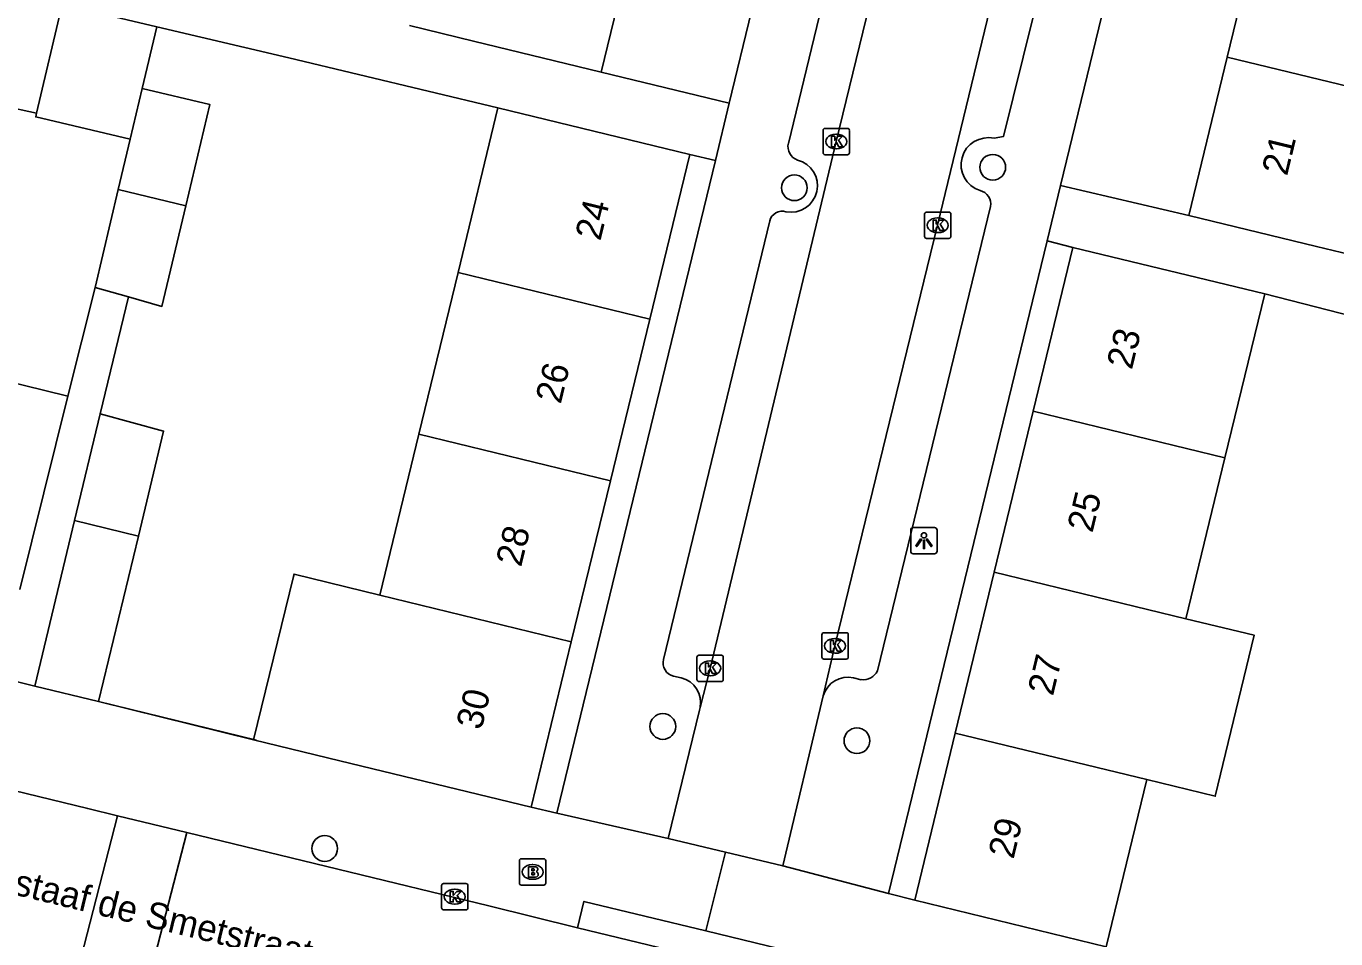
# Model space of a CAD drawing. Extents: x 162812 to 163818, y 381639 to 382470.
# Drawn here: x 163586.99 to 163636.74, y 382091.75 to 382126.43 of the extents above; entities that cross this region are included whole.
import ezdxf

# ---------------------------------------------------------------- set-up
doc = ezdxf.new("R2010")
doc.units = 0
for name, color, linetype in [('IMGEO_Boom', 7, 'Continuous'), ('IMGEO_Brandkraan', 7, 'Continuous'), ('IMGEO_Kolk', 7, 'Continuous'), ('IMGEO_Lichtpunt', 7, 'Continuous'), ('IMGEO_Muur', 7, 'Continuous'), ('IMGEO_Openbare_ruimte_label', 7, 'Continuous'), ('IMGEO_Pand', 7, 'Continuous'), ('IMGEO_Pand_nummerreeks', 7, 'Continuous'), ('IMGEO_Rijbaan_lokaal_open', 7, 'Continuous'), ('IMGEO_Voetpad_open', 7, 'Continuous')]:
    doc.layers.add(name, color=color, linetype=linetype)

msp = doc.modelspace()

# ---------------------------------------------------------------- linework, layer by layer
at = {"layer": 'IMGEO_Boom'}
for centre in [(163623.71, 382121.067), (163616.174, 382120.288), (163611.177, 382099.821), (163618.55, 382099.281), (163598.33, 382095.184)]:
    msp.add_circle(centre, 0.489, dxfattribs=at)
at = {"layer": 'IMGEO_Brandkraan'}
for p, q in [((163605.727, 382093.867), (163605.727, 382094.719)), ((163605.802, 382094.793), (163606.654, 382094.793)), ((163606.215, 382094.573), (163606.24, 382094.573)), ((163606.728, 382094.719), (163606.728, 382093.867)), ((163606.238, 382094.013), (163606.213, 382094.013)), ((163606.654, 382093.793), (163605.802, 382093.793))]:
    msp.add_line(p, q, dxfattribs=at)
for points in [[(163605.727, 382093.867), (163605.727, 382094.719)], [(163605.802, 382094.793), (163606.654, 382094.793)], [(163606.075, 382094.493), (163606.075, 382094.093), (163606.288, 382094.093)], [(163606.306, 382094.493), (163606.075, 382094.493)], [(163606.728, 382094.719), (163606.728, 382093.867)], [(163606.254, 382094.412), (163606.2, 382094.412), (163606.2, 382094.336)], [(163606.2, 382094.336), (163606.253, 382094.336)], [(163606.262, 382094.26), (163606.2, 382094.26), (163606.2, 382094.179)], [(163606.2, 382094.179), (163606.262, 382094.179)], [(163606.654, 382093.793), (163605.802, 382093.793)]]:
    msp.add_lwpolyline(points, dxfattribs=at)
for centre, radius, start, end in [((163605.804, 382094.717), 0.0765, 91.552, 178.448), ((163605.804, 382094.717), 0.0765, 91.552, 178.448), ((163606.31, 382094.348), 0.145, 59.4692, 91.5367), ((163606.652, 382094.717), 0.0765, 1.552, 88.448), ((163606.652, 382094.717), 0.0765, 1.552, 88.448), ((163606.255, 382094.374), 0.0379, 267.8285, 90.9355), ((163606.263, 382094.219), 0.0404, 269.8759, 90.5077), ((163606.294, 382094.344), 0.251, 268.6676, 293.5347), ((163606.335, 382094.395), 0.0922, 285.5137, 58.1501), ((163606.34, 382094.203), 0.105, 301.3115, 78.989), ((163605.804, 382093.869), 0.0765, 181.552, 268.448), ((163605.804, 382093.869), 0.0765, 181.552, 268.448), ((163606.652, 382093.869), 0.0765, 271.552, 358.448), ((163606.652, 382093.869), 0.0765, 271.552, 358.448)]:
    msp.add_arc(centre, radius, start, end, dxfattribs=at)
for centre, major_axis, ratio, start_param, end_param in [((163606.214, 382094.293), (-0.387, 0.002), 0.722429, 4.712389, 7.853982), ((163606.239, 382094.293), (-0.39, 0.002), 0.717154, 1.570796, 4.712389)]:
    msp.add_ellipse(centre, major_axis=major_axis, ratio=ratio, start_param=start_param, end_param=end_param, dxfattribs=at)
at = {"layer": 'IMGEO_Kolk'}
for p, q in [((163617.264, 382121.619), (163617.264, 382122.471)), ((163617.339, 382122.545), (163618.191, 382122.545)), ((163618.265, 382122.471), (163618.265, 382121.619)), ((163617.752, 382122.325), (163617.777, 382122.325)), ((163618.191, 382121.545), (163617.339, 382121.545)), ((163617.775, 382121.765), (163617.75, 382121.765)), ((163621.194, 382119.363), (163622.046, 382119.363)), ((163621.119, 382118.437), (163621.119, 382119.289)), ((163621.607, 382119.143), (163621.632, 382119.143)), ((163622.12, 382119.289), (163622.12, 382118.437)), ((163622.046, 382118.363), (163621.194, 382118.363)), ((163621.63, 382118.583), (163621.605, 382118.583)), ((163617.219, 382102.456), (163617.219, 382103.308)), ((163617.294, 382103.382), (163618.146, 382103.382)), ((163617.707, 382103.162), (163617.732, 382103.162)), ((163618.22, 382103.308), (163618.22, 382102.456)), ((163612.472, 382101.603), (163612.472, 382102.455)), ((163612.547, 382102.529), (163613.399, 382102.529)), ((163613.473, 382102.455), (163613.473, 382101.603)), ((163617.73, 382102.602), (163617.705, 382102.602)), ((163612.96, 382102.309), (163612.985, 382102.309)), ((163618.146, 382102.382), (163617.294, 382102.382)), ((163613.399, 382101.529), (163612.547, 382101.529)), ((163612.983, 382101.749), (163612.958, 382101.749)), ((163602.771, 382092.928), (163602.771, 382093.78)), ((163602.846, 382093.854), (163603.698, 382093.854)), ((163603.259, 382093.634), (163603.284, 382093.634)), ((163603.772, 382093.78), (163603.772, 382092.928)), ((163603.282, 382093.074), (163603.257, 382093.074)), ((163603.698, 382092.854), (163602.846, 382092.854))]:
    msp.add_line(p, q, dxfattribs=at)
for points in [[(163617.264, 382121.619), (163617.264, 382122.471)], [(163617.339, 382122.545), (163618.191, 382122.545)], [(163618.265, 382122.471), (163618.265, 382121.619)], [(163617.585, 382122.245), (163617.708, 382122.245), (163617.708, 382122.094), (163617.838, 382122.245), (163618.002, 382122.245), (163617.856, 382122.094), (163618.009, 382121.845), (163617.857, 382121.845), (163617.772, 382122.009), (163617.708, 382121.942), (163617.708, 382121.845), (163617.585, 382121.845), (163617.585, 382122.245)], [(163618.191, 382121.545), (163617.339, 382121.545)], [(163621.194, 382119.363), (163622.046, 382119.363)], [(163621.119, 382118.437), (163621.119, 382119.289)], [(163621.44, 382119.063), (163621.563, 382119.063), (163621.563, 382118.912), (163621.693, 382119.063), (163621.857, 382119.063), (163621.711, 382118.912), (163621.864, 382118.663), (163621.712, 382118.663), (163621.627, 382118.827), (163621.563, 382118.76), (163621.563, 382118.663), (163621.44, 382118.663), (163621.44, 382119.063)], [(163622.12, 382119.289), (163622.12, 382118.437)], [(163622.046, 382118.363), (163621.194, 382118.363)], [(163617.219, 382102.456), (163617.219, 382103.308)], [(163617.294, 382103.382), (163618.146, 382103.382)], [(163617.54, 382103.082), (163617.663, 382103.082), (163617.663, 382102.931), (163617.793, 382103.082), (163617.957, 382103.082), (163617.811, 382102.931), (163617.964, 382102.682), (163617.812, 382102.682), (163617.727, 382102.846), (163617.663, 382102.779), (163617.663, 382102.682), (163617.54, 382102.682), (163617.54, 382103.082)], [(163618.22, 382103.308), (163618.22, 382102.456)], [(163612.472, 382101.603), (163612.472, 382102.455)], [(163612.547, 382102.529), (163613.399, 382102.529)], [(163613.473, 382102.455), (163613.473, 382101.603)], [(163612.793, 382102.229), (163612.916, 382102.229), (163612.916, 382102.078), (163613.046, 382102.229), (163613.21, 382102.229), (163613.064, 382102.078), (163613.217, 382101.829), (163613.065, 382101.829), (163612.98, 382101.993), (163612.916, 382101.926), (163612.916, 382101.829), (163612.793, 382101.829), (163612.793, 382102.229)], [(163618.146, 382102.382), (163617.294, 382102.382)], [(163613.399, 382101.529), (163612.547, 382101.529)], [(163602.771, 382092.928), (163602.771, 382093.78)], [(163602.846, 382093.854), (163603.698, 382093.854)], [(163603.092, 382093.554), (163603.215, 382093.554), (163603.215, 382093.403), (163603.345, 382093.554), (163603.509, 382093.554), (163603.363, 382093.403), (163603.516, 382093.154), (163603.364, 382093.154), (163603.279, 382093.318), (163603.215, 382093.251), (163603.215, 382093.154), (163603.092, 382093.154), (163603.092, 382093.554)], [(163603.772, 382093.78), (163603.772, 382092.928)], [(163603.698, 382092.854), (163602.846, 382092.854)]]:
    msp.add_lwpolyline(points, dxfattribs=at)
for centre, start, end in [((163617.341, 382122.469), 91.552, 178.448), ((163617.341, 382122.469), 91.552, 178.448), ((163618.189, 382122.469), 1.552, 88.448), ((163618.189, 382122.469), 1.552, 88.448), ((163617.341, 382121.621), 181.552, 268.448), ((163617.341, 382121.621), 181.552, 268.448), ((163618.189, 382121.621), 271.552, 358.448), ((163618.189, 382121.621), 271.552, 358.448), ((163621.196, 382119.287), 91.552, 178.448), ((163621.196, 382119.287), 91.552, 178.448), ((163622.044, 382119.287), 1.552, 88.448), ((163622.044, 382119.287), 1.552, 88.448), ((163621.196, 382118.439), 181.552, 268.448), ((163621.196, 382118.439), 181.552, 268.448), ((163622.044, 382118.439), 271.552, 358.448), ((163622.044, 382118.439), 271.552, 358.448), ((163617.296, 382103.306), 91.552, 178.448), ((163617.296, 382103.306), 91.552, 178.448), ((163618.144, 382103.306), 1.552, 88.448), ((163618.144, 382103.306), 1.552, 88.448), ((163612.549, 382102.453), 91.552, 178.448), ((163612.549, 382102.453), 91.552, 178.448), ((163613.397, 382102.453), 1.552, 88.448), ((163613.397, 382102.453), 1.552, 88.448), ((163617.296, 382102.458), 181.552, 268.448), ((163617.296, 382102.458), 181.552, 268.448), ((163618.144, 382102.458), 271.552, 358.448), ((163618.144, 382102.458), 271.552, 358.448), ((163612.549, 382101.605), 181.552, 268.448), ((163612.549, 382101.605), 181.552, 268.448), ((163613.397, 382101.605), 271.552, 358.448), ((163613.397, 382101.605), 271.552, 358.448), ((163602.848, 382093.778), 91.552, 178.448), ((163602.848, 382093.778), 91.552, 178.448), ((163603.696, 382093.778), 1.552, 88.448), ((163603.696, 382093.778), 1.552, 88.448), ((163602.848, 382092.93), 181.552, 268.448), ((163602.848, 382092.93), 181.552, 268.448), ((163603.696, 382092.93), 271.552, 358.448), ((163603.696, 382092.93), 271.552, 358.448)]:
    msp.add_arc(centre, 0.0765, start, end, dxfattribs=at)
for centre, major_axis, ratio, start_param, end_param in [((163617.751, 382122.045), (-0.387, 0.002), 0.722429, 4.712389, 7.853982), ((163617.776, 382122.045), (-0.39, 0.002), 0.717154, 1.570796, 4.712389), ((163621.606, 382118.863), (-0.387, 0.002), 0.722429, 4.712389, 7.853982), ((163621.631, 382118.863), (-0.39, 0.002), 0.717154, 1.570796, 4.712389), ((163617.706, 382102.882), (-0.387, 0.002), 0.722429, 4.712389, 7.853982), ((163617.731, 382102.882), (-0.39, 0.002), 0.717154, 1.570796, 4.712389), ((163612.959, 382102.029), (-0.387, 0.002), 0.722429, 4.712389, 7.853982), ((163612.984, 382102.029), (-0.39, 0.002), 0.717154, 1.570796, 4.712389), ((163603.258, 382093.354), (-0.387, 0.002), 0.722429, 4.712389, 7.853982), ((163603.283, 382093.354), (-0.39, 0.002), 0.717154, 1.570796, 4.712389)]:
    msp.add_ellipse(centre, major_axis=major_axis, ratio=ratio, start_param=start_param, end_param=end_param, dxfattribs=at)
at = {"layer": 'IMGEO_Lichtpunt'}
for p, q in [((163620.597, 382107.284), (163620.597, 382106.477)), ((163620.597, 382107.284), (163620.597, 382106.477)), ((163621.499, 382107.379), (163620.691, 382107.379)), ((163621.499, 382107.379), (163620.691, 382107.379)), ((163621.593, 382106.477), (163621.593, 382107.284)), ((163621.593, 382106.477), (163621.593, 382107.284)), ((163620.691, 382106.383), (163621.499, 382106.383)), ((163620.691, 382106.383), (163621.499, 382106.383))]:
    msp.add_line(p, q, dxfattribs=at)
for points in [[(163620.971, 382106.948), (163621.01, 382106.92), (163620.822, 382106.658), (163620.784, 382106.685), (163620.971, 382106.948)], [(163621.183, 382106.92), (163621.221, 382106.947), (163621.408, 382106.685), (163621.369, 382106.657), (163621.183, 382106.92)], [(163621.073, 382106.9), (163621.12, 382106.9), (163621.12, 382106.578), (163621.073, 382106.578), (163621.073, 382106.9)]]:
    msp.add_lwpolyline(points, dxfattribs=at)
msp.add_circle((163621.096, 382107.082), 0.0994, dxfattribs=at)
for centre, start, end in [((163620.691, 382107.284), 90, 180), ((163620.691, 382107.284), 90, 180), ((163621.499, 382107.284), 0, 90), ((163621.499, 382107.284), 0, 90), ((163620.691, 382106.477), 180, 270), ((163620.691, 382106.477), 180, 270), ((163621.499, 382106.477), 270, 0), ((163621.499, 382106.477), 270, 360)]:
    msp.add_arc(centre, 0.0946, start, end, dxfattribs=at)
at = {"layer": 'IMGEO_Muur'}
msp.add_lwpolyline([(163589.742, 382100.764), (163595.738, 382099.298)], dxfattribs=at)
at = {"layer": 'IMGEO_Pand'}
for points in [[(163634.033, 382131.086), (163632.617, 382125.257)], [(163608.839, 382124.68), (163610.306, 382130.726)], [(163591.95, 382126.407), (163588.363, 382127.255), (163587.385, 382123.12)], [(163591.396, 382124.066), (163591.95, 382126.407)], [(163601.551, 382126.449), (163603.981, 382125.859), (163608.839, 382124.68)], [(163632.617, 382125.257), (163631.154, 382119.238)], [(163632.617, 382125.257), (163640.003, 382123.466)], [(163590.939, 382122.135), (163591.396, 382124.066)], [(163593.05, 382119.6), (163593.963, 382123.458), (163591.396, 382124.066)], [(163590.939, 382122.135), (163587.353, 382122.983), (163587.385, 382123.12)], [(163604.911, 382123.321), (163603.397, 382117.072)], [(163612.198, 382121.55), (163604.911, 382123.321)], [(163590.488, 382120.226), (163590.939, 382122.135)], [(163612.198, 382121.55), (163610.678, 382115.293)], [(163589.607, 382116.5), (163590.488, 382120.226)], [(163590.488, 382120.226), (163593.05, 382119.6)], [(163593.05, 382119.6), (163592.147, 382115.78), (163590.881, 382116.139)], [(163631.154, 382119.238), (163636.013, 382118.058), (163638.54, 382117.445)], [(163626.751, 382118.023), (163625.245, 382111.797)], [(163634.041, 382116.26), (163626.751, 382118.023)], [(163603.397, 382117.072), (163601.911, 382110.933)], [(163610.678, 382115.293), (163603.397, 382117.072)], [(163590.881, 382116.139), (163589.607, 382116.5)], [(163634.041, 382116.26), (163632.528, 382110.031)], [(163610.678, 382115.293), (163609.186, 382109.157)], [(163582.592, 382113.842), (163588.567, 382112.377)], [(163586.748, 382105.027), (163588.567, 382112.377)], [(163589.8, 382111.695), (163588.829, 382107.646)], [(163591.252, 382107.054), (163592.211, 382111.046), (163589.8, 382111.695)], [(163625.245, 382111.797), (163623.765, 382105.68)], [(163632.528, 382110.031), (163625.245, 382111.797)], [(163601.911, 382110.933), (163600.429, 382104.814)], [(163601.911, 382110.933), (163609.186, 382109.157)], [(163632.528, 382110.031), (163631.043, 382103.916)], [(163609.186, 382109.157), (163607.7, 382103.039)], [(163588.829, 382107.646), (163587.32, 382101.356)], [(163591.252, 382107.054), (163588.829, 382107.646)], [(163589.742, 382100.764), (163591.252, 382107.054)], [(163600.429, 382104.814), (163597.166, 382105.611), (163597.145, 382105.525), (163595.63, 382099.318)], [(163623.765, 382105.68), (163622.285, 382099.565)], [(163631.043, 382103.916), (163623.765, 382105.68)], [(163607.7, 382103.039), (163600.429, 382104.814)], [(163631.043, 382103.916), (163633.644, 382103.286), (163632.162, 382097.171), (163629.558, 382097.802)], [(163606.174, 382096.761), (163607.7, 382103.039)], [(163589.742, 382100.764), (163587.32, 382101.356)], [(163622.285, 382099.565), (163620.752, 382093.227)], [(163622.285, 382099.565), (163629.558, 382097.802)], [(163606.174, 382096.761), (163598.904, 382098.519), (163595.63, 382099.318)], [(163629.558, 382097.802), (163628.015, 382091.45)], [(163628.015, 382091.45), (163620.752, 382093.227)]]:
    msp.add_lwpolyline(points, dxfattribs=at)
at = {"layer": 'IMGEO_Rijbaan_lokaal_open'}
for points in [[(163612.589, 382100.541), (163612.97, 382102.029), (163617.762, 382122.044), (163622.307, 382140.703)], [(163626.643, 382139.654), (163626.168, 382137.697), (163621.615, 382118.864), (163617.715, 382102.882), (163617.266, 382100.986)], [(163560.031, 382103.805), (163585.577, 382097.611), (163589.327, 382096.701), (163590.458, 382096.427)], [(163617.266, 382100.986), (163615.736, 382094.524)], [(163611.383, 382095.561), (163612.563, 382100.439), (163612.589, 382100.541)], [(163590.458, 382096.427), (163588.959, 382090.608)], [(163590.458, 382096.427), (163593.097, 382095.787)], [(163593.097, 382095.787), (163591.595, 382090.004)], [(163607.936, 382092.165), (163604.562, 382093.007), (163593.097, 382095.787)], [(163613.56, 382095.042), (163611.383, 382095.561)], [(163615.736, 382094.524), (163613.56, 382095.042)], [(163617.198, 382089.924), (163607.936, 382092.165)]]:
    msp.add_lwpolyline(points, dxfattribs=at)
at = {"layer": 'IMGEO_Voetpad_open'}
for points in [[(163629.284, 382187.745), (163613.698, 382123.501)], [(163626.283, 382120.373), (163641.882, 382184.559)], [(163615.945, 382121.977), (163620.449, 382140.548)], [(163623.763, 382122.169), (163624.121, 382122.237), (163625.229, 382126.728), (163625.494, 382127.881)], [(163604.911, 382123.321), (163596.962, 382125.222), (163591.95, 382126.407)], [(163608.839, 382124.68), (163613.698, 382123.501)], [(163587.385, 382123.12), (163584.817, 382123.681)], [(163613.698, 382123.501), (163613.171, 382121.33)], [(163613.171, 382121.33), (163612.198, 382121.55)], [(163613.171, 382121.33), (163607.153, 382096.526)], [(163626.283, 382120.373), (163625.774, 382118.277)], [(163631.154, 382119.238), (163626.283, 382120.373)], [(163619.33, 382101.934), (163623.618, 382119.575)], [(163611.207, 382102.364), (163615.238, 382119.028)], [(163619.746, 382093.473), (163625.774, 382118.277)], [(163625.774, 382118.277), (163626.751, 382118.023)], [(163588.567, 382112.377), (163589.607, 382116.5)], [(163589.8, 382111.695), (163590.881, 382116.139)], [(163648.767, 382107.405), (163649.937, 382112.187), (163634.041, 382116.26)], [(163587.32, 382101.356), (163585.926, 382101.696)], [(163611.877, 382101.671), (163611.58, 382101.734)], [(163618.421, 382101.67), (163618.712, 382101.599)], [(163595.63, 382099.318), (163589.742, 382100.764)], [(163607.153, 382096.526), (163606.174, 382096.761)], [(163611.383, 382095.561), (163607.153, 382096.526)], [(163613.56, 382095.042), (163612.812, 382092.056)], [(163619.746, 382093.473), (163615.736, 382094.524)], [(163607.936, 382092.165), (163608.181, 382093.176), (163612.812, 382092.056)], [(163620.752, 382093.227), (163619.746, 382093.473)], [(163612.812, 382092.056), (163617.443, 382090.935), (163617.198, 382089.924)]]:
    msp.add_lwpolyline(points, dxfattribs=at)
for centre, radius, start, end in [((163616.466, 382121.85), 0.536, 166.252, 250.8549), ((163623.538, 382121.163), 1.031, 77.4204, 252.4158), ((163616.04, 382120.366), 1.009, 259.2305, 75.6749), ((163623.128, 382119.687), 0.503, 347.1496, 78.598), ((163615.705, 382118.918), 0.48, 72.157, 166.7887), ((163611.698, 382102.23), 0.509, 164.6983, 256.5581), ((163611.636, 382100.73), 0.971, 348.7685, 75.6606), ((163618.216, 382100.7), 0.992, 78.0424, 163.2263), ((163618.784, 382102.204), 0.609, 263.2231, 333.6986)]:
    msp.add_arc(centre, radius, start, end, dxfattribs=at)

# ---------------------------------------------------------------- texts
at = {"layer": 'IMGEO_Openbare_ruimte_label'}
msp.add_text('Gustaaf de Smetstraat', height=1, rotation=346.3528, dxfattribs=at).set_placement((163584.734, 382093.873))
at = {"layer": 'IMGEO_Pand_nummerreeks'}
for s, rotation, p in [('21', 76.3409, (163634.888, 382120.711)), ('24', 76.3413, (163608.802, 382118.243)), ('23', 76.3995, (163628.995, 382113.349)), ('26', 76.3413, (163607.296, 382112.046)), ('25', 76.3995, (163627.495, 382107.15)), ('28', 76.3413, (163605.79, 382105.852)), ('27', 76.3982, (163625.995, 382100.951)), ('30', 76.3409, (163604.283, 382099.654)), ('29', 76.3995, (163624.496, 382094.752))]:
    msp.add_text(s, height=1, rotation=rotation, dxfattribs=at).set_placement(p)

doc.saveas('drawing.dxf')
